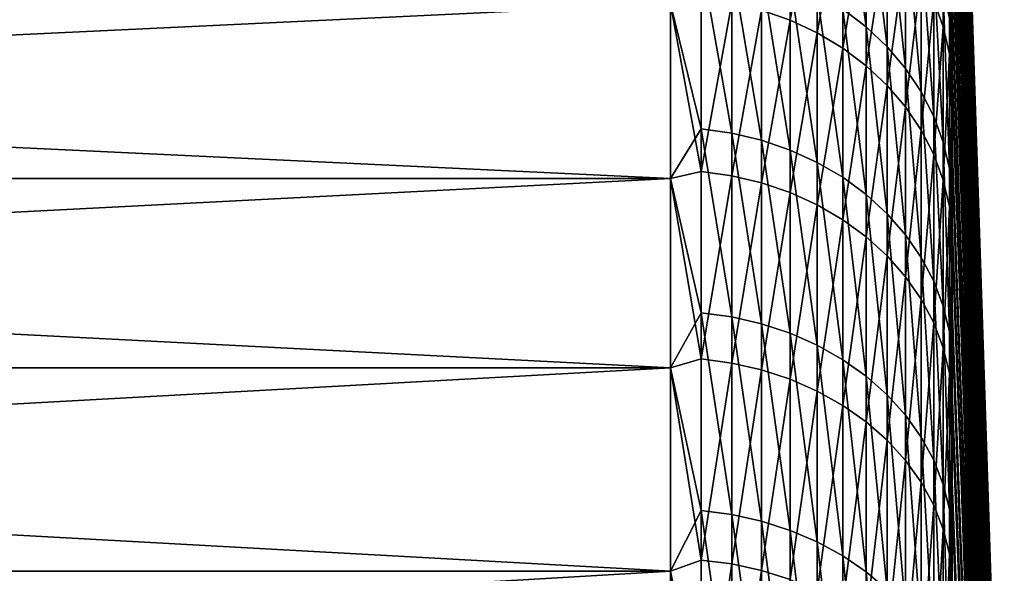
# Model space of a CAD drawing. Header units: metres. Extents: x -2 to 85, y -75 to 96.
# Tile 392 of 444: x 81.42 to 84.91, y 46.37 to 48.34. Entities that reach past the tile are written whole.
import ezdxf

# ---------------------------------------------------------------- set-up
doc = ezdxf.new("R2010")
doc.units = ezdxf.units.M
doc.layers.add('solid_20204500', color=7, linetype='CONTINUOUS')

msp = doc.modelspace()

# ---------------------------------------------------------------- linework, layer by layer
at = {"layer": 'solid_20204500'}
for points in [[(84.726563, 50.537563), (84.911491, 44.91618), (84.911491, 44.894466, -0.85679)], [(84.726563, 50.53009, -0.580295), (84.726563, 50.537563), (84.911491, 44.894466, -0.85679)], [(84.726563, 50.516846, 0.966136), (84.911491, 44.91618), (84.726563, 50.537563)], [(84.726563, 50.507679, -1.160206), (84.726563, 50.53009, -0.580295), (84.911491, 44.894466, -0.85679)], [(84.911491, 44.894466, 0.85679), (84.911491, 44.91618), (84.726563, 50.516846, 0.966136)], [(84.911491, 44.894466, 0.85679), (84.726563, 50.516846, 0.966136), (84.726563, 50.454647, 1.93146)], [(84.726563, 50.507679, -1.160206), (84.911491, 44.894466, -0.85679), (84.911491, 44.829388, -1.711381)], [(84.726563, 50.470345, -1.739347), (84.726563, 50.507679, -1.160206), (84.911491, 44.829388, -1.711381)], [(84.726563, 50.41811, -2.317335), (84.726563, 50.470345, -1.739347), (84.911491, 44.829388, -1.711381)], [(84.911491, 44.829388, 1.711381), (84.726563, 50.454647, 1.93146), (84.726563, 50.351086, 2.893224)], [(84.911491, 44.829388, 1.711381), (84.911491, 44.894466, 0.85679), (84.726563, 50.454647, 1.93146)], [(84.726563, 50.41811, -2.317335), (84.911491, 44.829388, -1.711381), (84.911491, 44.721107, -2.561579)], [(84.726563, 50.351013, -2.893786), (84.726563, 50.41811, -2.317335), (84.911491, 44.721107, -2.561579)], [(84.911491, 44.721107, 2.561579), (84.726563, 50.351086, 2.893224), (84.726563, 50.206348, 3.84966)], [(84.911491, 44.721107, 2.561579), (84.911491, 44.829388, 1.711381), (84.726563, 50.351086, 2.893224)], [(84.726563, 50.269093, -3.468318), (84.726563, 50.351013, -2.893786), (84.911491, 44.721107, -2.561579)], [(84.726563, 50.269093, -3.468318), (84.911491, 44.721107, -2.561579), (84.911491, 44.569904, -3.405202)], [(84.726563, 50.172409, -4.040551), (84.726563, 50.269093, -3.468318), (84.911491, 44.569904, -3.405202)], [(84.911491, 44.569904, 3.405202), (84.726563, 50.206348, 3.84966), (84.726563, 50.021523, 4.795226)], [(84.911491, 44.569904, 3.405202), (84.911491, 44.721107, 2.561579), (84.726563, 50.206348, 3.84966)], [(84.726563, 50.06102, -4.610105), (84.726563, 50.172409, -4.040551), (84.911491, 44.569904, -3.405202)], [(84.726563, 50.06102, -4.610105), (84.911491, 44.569904, -3.405202), (84.911491, 44.376167, -4.240083)], [(84.726563, 49.935005, -5.176602), (84.726563, 50.06102, -4.610105), (84.911491, 44.376167, -4.240083)], [(84.911491, 44.569904, 3.405202), (84.726563, 50.021523, 4.795226), (84.726563, 49.891151, 5.359032)], [(84.726563, 49.794449, -5.739666), (84.726563, 49.935005, -5.176602), (84.911491, 44.376167, -4.240083)], [(84.911491, 44.376167, 4.240083), (84.726563, 49.891151, 5.359032), (84.726563, 49.746346, 5.919304)], [(84.911491, 44.376167, 4.240083), (84.911491, 44.569904, 3.405202), (84.726563, 49.891151, 5.359032)], [(84.726563, 49.794449, -5.739666), (84.911491, 44.376167, -4.240083), (84.911491, 44.140392, -5.06408)], [(84.726563, 49.639439, -6.298925), (84.726563, 49.794449, -5.739666), (84.911491, 44.140392, -5.06408)], [(84.911491, 44.376167, 4.240083), (84.726563, 49.746346, 5.919304), (84.726563, 49.587204, 6.475675)], [(84.726563, 49.470081, -6.854007), (84.726563, 49.639439, -6.298925), (84.911491, 44.140392, -5.06408)], [(84.911491, 44.140392, 5.06408), (84.726563, 49.587204, 6.475675), (84.726563, 49.41383, 7.027776)], [(84.911491, 44.140392, 5.06408), (84.911491, 44.376167, 4.240083), (84.726563, 49.587204, 6.475675)], [(84.726563, 49.470081, -6.854007), (84.911491, 44.140392, -5.06408), (84.911491, 43.863182, -5.875078)], [(84.726563, 49.286484, -7.404544), (84.726563, 49.470081, -6.854007), (84.911491, 43.863182, -5.875078)], [(84.911491, 44.140392, 5.06408), (84.726563, 49.41383, 7.027776), (84.726563, 49.226337, 7.575243)], [(84.726563, 49.088776, -7.950172), (84.726563, 49.286484, -7.404544), (84.911491, 43.863182, -5.875078)], [(84.911491, 43.863182, 5.875078), (84.726563, 49.226337, 7.575243), (84.726563, 49.024853, 8.117717)], [(84.911491, 43.863182, 5.875078), (84.911491, 44.140392, 5.06408), (84.726563, 49.226337, 7.575243)], [(84.726563, 49.088776, -7.950172), (84.911491, 43.863182, -5.875078), (84.911491, 43.545254, -6.670994)], [(84.726563, 48.877083, -8.490528), (84.726563, 49.088776, -7.950172), (84.911491, 43.545254, -6.670994)], [(84.911491, 43.863182, 5.875078), (84.726563, 49.024853, 8.117717), (84.726563, 48.809505, 8.654839)], [(84.421448, 48.31316, -11.248782), (84.338524, 48.37582, -11.283482), (84.338524, 48.920166, -10.239024)], [(84.421448, 48.855831, -10.207538), (84.421448, 48.31316, -11.248782), (84.338524, 48.920166, -10.239024)], [(84.151756, 48.336712, 11.585875), (84.151756, 48.896397, 10.543008), (84.050148, 48.372341, 11.606173)], [(84.248268, 48.850082, 10.51964), (84.151756, 48.896397, 10.543008), (84.151756, 48.336712, 11.585875)], [(84.248268, 48.291637, 11.560195), (84.248268, 48.850082, 10.51964), (84.151756, 48.336712, 11.585875)], [(84.338524, 48.794617, 10.491656), (84.248268, 48.850082, 10.51964), (84.248268, 48.291637, 11.560195)], [(84.496025, 48.242939, -11.209897), (84.421448, 48.31316, -11.248782), (84.421448, 48.855831, -10.207538)], [(84.496025, 48.783737, -10.172252), (84.496025, 48.242939, -11.209897), (84.421448, 48.855831, -10.207538)], [(84.726563, 48.65155, -9.025255), (84.726563, 48.877083, -8.490528), (84.911491, 43.545254, -6.670994)], [(84.338524, 48.237659, 11.529444), (84.338524, 48.794617, 10.491656), (84.248268, 48.291637, 11.560195)], [(84.421448, 48.730667, 10.459393), (84.338524, 48.794617, 10.491656), (84.338524, 48.237659, 11.529444)], [(84.561386, 48.166, -11.167292), (84.496025, 48.242939, -11.209897), (84.496025, 48.783737, -10.172252)], [(84.561386, 48.704742, -10.13359), (84.561386, 48.166, -11.167292), (84.496025, 48.783737, -10.172252)], [(84.694832, 48.313572, 10.248952), (84.694832, 48.805702, 9.208963), (84.661385, 48.406727, 10.295952)], [(84.716667, 48.707516, 9.165505), (84.694832, 48.805702, 9.208963), (84.694832, 48.313572, 10.248952)], [(84.911491, 43.545254, 6.670994), (84.726563, 48.809505, 8.654839), (84.726563, 48.580441, 9.186255)], [(84.911491, 43.545254, 6.670994), (84.911491, 43.863182, 5.875078), (84.726563, 48.809505, 8.654839)], [(84.421448, 48.175426, 11.493988), (84.421448, 48.730667, 10.459393), (84.338524, 48.237659, 11.529444)], [(84.496025, 48.659004, 10.423236), (84.421448, 48.730667, 10.459393), (84.421448, 48.175426, 11.493988)], [(84.616722, 48.083271, -11.121478), (84.561386, 48.166, -11.167292), (84.561386, 48.704742, -10.13359)], [(84.616722, 48.619804, -10.092017), (84.616722, 48.083271, -11.121478), (84.561386, 48.704742, -10.13359)], [(84.716667, 48.217709, 10.200584), (84.716667, 48.707516, 9.165505), (84.694832, 48.313572, 10.248952)], [(84.716667, 48.217709, 10.200584), (84.726563, 48.580441, 9.186255), (84.716667, 48.707516, 9.165505)], [(84.496025, 48.105682, 11.454255), (84.496025, 48.659004, 10.423236), (84.421448, 48.175426, 11.493988)], [(84.561386, 48.580486, 10.38362), (84.496025, 48.659004, 10.423236), (84.496025, 48.105682, 11.454255)], [(84.726563, 48.65155, -9.025255), (84.911491, 43.545254, -6.670994), (84.911491, 43.187424, -7.449786)], [(84.726563, 48.412323, -9.553997), (84.726563, 48.65155, -9.025255), (84.911491, 43.187424, -7.449786)], [(84.661385, 47.995743, -11.073008), (84.616722, 48.083271, -11.121478), (84.616722, 48.619804, -10.092017)], [(84.661385, 48.529934, -10.048033), (84.661385, 47.995743, -11.073008), (84.616722, 48.619804, -10.092017)], [(84.561386, 48.029266, 11.410721), (84.561386, 48.580486, 10.38362), (84.496025, 48.105682, 11.454255)], [(84.616722, 48.496056, 10.341022), (84.561386, 48.580486, 10.38362), (84.561386, 48.029266, 11.410721)], [(84.716667, 48.217709, 10.200584), (84.726563, 48.337803, 9.711614), (84.726563, 48.580441, 9.186255)], [(84.911491, 43.545254, 6.670994), (84.726563, 48.580441, 9.186255), (84.726563, 48.337803, 9.711614)], [(83.836571, 48.553036, -11.381618), (83.836571, 47.951397, -12.406055), (83.727272, 48.395496, -11.673635)], [(83.944664, 47.936176, -12.39659), (83.836571, 47.951397, -12.406055), (83.836571, 48.553036, -11.381618)], [(83.944664, 48.537354, -11.372934), (83.944664, 47.936176, -12.39659), (83.836571, 48.553036, -11.381618)], [(84.050148, 47.911003, -12.380937), (83.944664, 47.936176, -12.39659), (83.944664, 48.537354, -11.372934)], [(84.050148, 48.511421, -11.358574), (84.050148, 47.911003, -12.380937), (83.944664, 48.537354, -11.372934)], [(84.151756, 47.876179, -12.359283), (84.050148, 47.911003, -12.380937), (84.050148, 48.511421, -11.358574)], [(84.151756, 48.475548, -11.338709), (84.151756, 47.876179, -12.359283), (84.050148, 48.511421, -11.358574)], [(84.694832, 47.904461, -11.022459), (84.661385, 47.995743, -11.073008), (84.661385, 48.529934, -10.048033)], [(84.694832, 48.436218, -10.002164), (84.694832, 47.904461, -11.022459), (84.661385, 48.529934, -10.048033)], [(84.248268, 47.832127, -12.33189), (84.151756, 47.876179, -12.359283), (84.151756, 48.475548, -11.338709)], [(84.248268, 48.430164, -11.313578), (84.248268, 47.832127, -12.33189), (84.151756, 48.475548, -11.338709)], [(84.616722, 47.947098, 11.363909), (84.616722, 48.496056, 10.341022), (84.561386, 48.029266, 11.410721)], [(84.661385, 48.406727, 10.295952), (84.616722, 48.496056, 10.341022), (84.616722, 47.947098, 11.363909)], [(84.716667, 47.810528, -10.970443), (84.694832, 47.904461, -11.022459), (84.694832, 48.436218, -10.002164)], [(84.716667, 48.339775, -9.954962), (84.716667, 47.810528, -10.970443), (84.694832, 48.436218, -10.002164)], [(83.836571, 47.799675, 12.646794), (83.836571, 48.413673, 11.62972), (83.727272, 48.395496, 11.673635)], [(83.944664, 48.398098, 11.620847), (83.836571, 48.413673, 11.62972), (83.836571, 47.799675, 12.646794)], [(83.944664, 47.784569, 12.637146), (83.944664, 48.398098, 11.620847), (83.836571, 47.799675, 12.646794)], [(84.050148, 48.372341, 11.606173), (83.944664, 48.398098, 11.620847), (83.944664, 47.784569, 12.637146)], [(84.338524, 47.779369, -12.299086), (84.248268, 47.832127, -12.33189), (84.248268, 48.430164, -11.313578)], [(84.338524, 48.37582, -11.283482), (84.338524, 47.779369, -12.299086), (84.248268, 48.430164, -11.313578)], [(84.661385, 47.860161, 11.314381), (84.661385, 48.406727, 10.295952), (84.616722, 47.947098, 11.363909)], [(84.694832, 48.313572, 10.248952), (84.661385, 48.406727, 10.295952), (84.661385, 47.860161, 11.314381)], [(84.716667, 48.339775, -9.954962), (84.726563, 48.412323, -9.553997), (84.726563, 48.159557, -10.076405)], [(84.726563, 48.159557, -10.076405), (84.726563, 48.412323, -9.553997), (84.911491, 43.187424, -7.449786)], [(83.727272, 47.775051, -12.696349), (70.650002, 47.775051, -12.696349), (70.650002, 48.395496, -11.673635)], [(83.727272, 48.395496, -11.673635), (83.727272, 47.775051, -12.696349), (70.650002, 48.395496, -11.673635)], [(83.727272, 48.395496, 11.673635), (70.650002, 48.395496, 11.673635), (70.650002, 47.775051, 12.696349)], [(83.727272, 47.775051, 12.696349), (83.727272, 48.395496, 11.673635), (70.650002, 47.775051, 12.696349)], [(83.836571, 47.799675, 12.646794), (83.727272, 48.395496, 11.673635), (83.727272, 47.775051, 12.696349)], [(83.836571, 47.951397, -12.406055), (83.727272, 47.775051, -12.696349), (83.727272, 48.395496, -11.673635)], [(84.050148, 47.759586, 12.621188), (84.050148, 48.372341, 11.606173), (83.944664, 47.784569, 12.637146)], [(84.151756, 48.336712, 11.585875), (84.050148, 48.372341, 11.606173), (84.050148, 47.759586, 12.621188)], [(84.421448, 47.718544, -12.261263), (84.338524, 47.779369, -12.299086), (84.338524, 48.37582, -11.283482)], [(84.421448, 48.31316, -11.248782), (84.421448, 47.718544, -12.261263), (84.338524, 48.37582, -11.283482)], [(84.151756, 47.725025, 12.599115), (84.151756, 48.336712, 11.585875), (84.050148, 47.759586, 12.621188)], [(84.248268, 48.291637, 11.560195), (84.151756, 48.336712, 11.585875), (84.151756, 47.725025, 12.599115)], [(84.716667, 48.339775, -9.954962), (84.726563, 48.159557, -10.076405), (84.726563, 47.893429, -10.592131)], [(84.716667, 48.339775, -9.954962), (84.726563, 47.893429, -10.592131), (84.716667, 47.810528, -10.970443)], [(84.716667, 48.217709, 10.200584), (84.726563, 48.08176, 10.230571), (84.726563, 48.337803, 9.711614)], [(84.911491, 43.187424, 7.449786), (84.726563, 48.337803, 9.711614), (84.726563, 48.08176, 10.230571)], [(84.911491, 43.187424, 7.449786), (84.911491, 43.545254, 6.670994), (84.726563, 48.337803, 9.711614)], [(84.248268, 47.681309, 12.57119), (84.248268, 48.291637, 11.560195), (84.151756, 47.725025, 12.599115)], [(84.338524, 48.237659, 11.529444), (84.248268, 48.291637, 11.560195), (84.248268, 47.681309, 12.57119)], [(84.496025, 47.650379, -12.218878), (84.421448, 47.718544, -12.261263), (84.421448, 48.31316, -11.248782)], [(84.496025, 48.242939, -11.209897), (84.496025, 47.650379, -12.218878), (84.421448, 48.31316, -11.248782)], [(84.694832, 47.769501, 11.262732), (84.694832, 48.313572, 10.248952), (84.661385, 47.860161, 11.314381)], [(84.716667, 48.217709, 10.200584), (84.694832, 48.313572, 10.248952), (84.694832, 47.769501, 11.262732)], [(84.338524, 47.628952, 12.537748), (84.338524, 48.237659, 11.529444), (84.248268, 47.681309, 12.57119)], [(84.421448, 48.175426, 11.493988), (84.338524, 48.237659, 11.529444), (84.338524, 47.628952, 12.537748)], [(84.561386, 47.575695, -12.172438), (84.496025, 47.650379, -12.218878), (84.496025, 48.242939, -11.209897)], [(84.561386, 48.166, -11.167292), (84.561386, 47.575695, -12.172438), (84.496025, 48.242939, -11.209897)], [(84.716667, 47.676205, 11.20958), (84.716667, 48.217709, 10.200584), (84.694832, 47.769501, 11.262732)], [(84.716667, 47.676205, 11.20958), (84.726563, 48.08176, 10.230571), (84.716667, 48.217709, 10.200584)], [(84.421448, 47.568588, 12.499192), (84.421448, 48.175426, 11.493988), (84.338524, 47.628952, 12.537748)], [(84.496025, 48.105682, 11.454255), (84.421448, 48.175426, 11.493988), (84.421448, 47.568588, 12.499192)], [(84.616722, 47.495384, -12.122501), (84.561386, 47.575695, -12.172438), (84.561386, 48.166, -11.167292)], [(84.616722, 48.083271, -11.121478), (84.616722, 47.495384, -12.122501), (84.561386, 48.166, -11.167292)], [(84.726563, 48.159557, -10.076405), (84.911491, 43.187424, -7.449786), (84.911491, 42.790604, -8.209455)], [(84.726563, 47.893429, -10.592131), (84.726563, 48.159557, -10.076405), (84.911491, 42.790604, -8.209455)], [(84.496025, 47.500942, 12.455985), (84.496025, 48.105682, 11.454255), (84.421448, 47.568588, 12.499192)], [(84.561386, 48.029266, 11.410721), (84.496025, 48.105682, 11.454255), (84.496025, 47.500942, 12.455985)], [(84.661385, 47.410419, -12.069667), (84.616722, 47.495384, -12.122501), (84.616722, 48.083271, -11.121478)], [(84.661385, 47.995743, -11.073008), (84.661385, 47.410419, -12.069667), (84.616722, 48.083271, -11.121478)], [(84.716667, 47.676205, 11.20958), (84.726563, 47.812481, 10.742783), (84.726563, 48.08176, 10.230571)], [(84.911491, 43.187424, 7.449786), (84.726563, 48.08176, 10.230571), (84.726563, 47.812481, 10.742783)], [(84.561386, 47.426826, 12.408644), (84.561386, 48.029266, 11.410721), (84.496025, 47.500942, 12.455985)], [(84.616722, 47.947098, 11.363909), (84.561386, 48.029266, 11.410721), (84.561386, 47.426826, 12.408644)], [(84.694832, 47.321812, -12.014569), (84.661385, 47.410419, -12.069667), (84.661385, 47.995743, -11.073008)], [(84.694832, 47.904461, -11.022459), (84.694832, 47.321812, -12.014569), (84.661385, 47.995743, -11.073008)], [(83.836571, 47.951397, -12.406055), (83.836571, 47.298744, -13.398768), (83.727272, 47.775051, -12.696349)], [(83.944664, 47.284019, -13.388546), (83.836571, 47.298744, -13.398768), (83.836571, 47.951397, -12.406055)], [(83.944664, 47.936176, -12.39659), (83.944664, 47.284019, -13.388546), (83.836571, 47.951397, -12.406055)], [(84.616722, 47.34713, 12.357738), (84.616722, 47.947098, 11.363909), (84.561386, 47.426826, 12.408644)], [(84.661385, 47.860161, 11.314381), (84.616722, 47.947098, 11.363909), (84.616722, 47.34713, 12.357738)], [(84.050148, 47.25967, -13.37164), (83.944664, 47.284019, -13.388546), (83.944664, 47.936176, -12.39659)], [(84.050148, 47.911003, -12.380937), (84.050148, 47.25967, -13.37164), (83.944664, 47.936176, -12.39659)], [(84.151756, 47.225986, -13.348254), (84.050148, 47.25967, -13.37164), (84.050148, 47.911003, -12.380937)], [(84.151756, 47.876179, -12.359283), (84.151756, 47.225986, -13.348254), (84.050148, 47.911003, -12.380937)], [(84.248268, 47.183372, -13.318669), (84.151756, 47.225986, -13.348254), (84.151756, 47.876179, -12.359283)], [(84.248268, 47.832127, -12.33189), (84.248268, 47.183372, -13.318669), (84.151756, 47.876179, -12.359283)], [(84.716667, 47.230629, -11.95787), (84.694832, 47.321812, -12.014569), (84.694832, 47.904461, -11.022459)], [(84.716667, 47.810528, -10.970443), (84.716667, 47.230629, -11.95787), (84.694832, 47.904461, -11.022459)], [(84.716667, 47.810528, -10.970443), (84.726563, 47.893429, -10.592131), (84.726563, 47.614109, -11.100833)], [(84.726563, 47.614109, -11.100833), (84.726563, 47.893429, -10.592131), (84.911491, 42.790604, -8.209455)], [(84.661385, 47.262806, 12.303878), (84.661385, 47.860161, 11.314381), (84.616722, 47.34713, 12.357738)], [(84.694832, 47.769501, 11.262732), (84.661385, 47.860161, 11.314381), (84.661385, 47.262806, 12.303878)], [(84.338524, 47.132339, -13.283239), (84.248268, 47.183372, -13.318669), (84.248268, 47.832127, -12.33189)], [(84.338524, 47.779369, -12.299086), (84.338524, 47.132339, -13.283239), (84.248268, 47.832127, -12.33189)], [(84.716667, 47.676205, 11.20958), (84.726563, 47.530136, 11.247912), (84.726563, 47.812481, 10.742783)], [(84.716667, 47.810528, -10.970443), (84.726563, 47.614109, -11.100833), (84.726563, 47.321781, -11.602175)], [(84.716667, 47.810528, -10.970443), (84.726563, 47.321781, -11.602175), (84.716667, 47.230629, -11.95787)], [(84.911491, 42.790604, 8.209455), (84.726563, 47.812481, 10.742783), (84.726563, 47.530136, 11.247912)], [(84.911491, 42.790604, 8.209455), (84.911491, 43.187424, 7.449786), (84.726563, 47.812481, 10.742783)], [(83.727272, 47.103371, -13.686167), (70.650002, 47.103371, -13.686167), (70.650002, 47.775051, -12.696349)], [(83.727272, 47.775051, -12.696349), (83.727272, 47.103371, -13.686167), (70.650002, 47.775051, -12.696349)], [(83.727272, 47.775051, 12.696349), (70.650002, 47.775051, 12.696349), (70.650002, 47.103371, 13.686167)], [(83.727272, 47.103371, 13.686167), (83.727272, 47.775051, 12.696349), (70.650002, 47.103371, 13.686167)], [(83.836571, 47.135044, 13.63153), (83.836571, 47.799675, 12.646794), (83.727272, 47.775051, 12.696349)], [(83.836571, 47.135044, 13.63153), (83.727272, 47.775051, 12.696349), (83.727272, 47.103371, 13.686167)], [(83.836571, 47.298744, -13.398768), (83.727272, 47.103371, -13.686167), (83.727272, 47.775051, -12.696349)], [(83.944664, 47.784569, 12.637146), (83.836571, 47.799675, 12.646794), (83.836571, 47.135044, 13.63153)], [(83.944664, 47.120441, 13.62113), (83.944664, 47.784569, 12.637146), (83.836571, 47.135044, 13.63153)], [(84.050148, 47.759586, 12.621188), (83.944664, 47.784569, 12.637146), (83.944664, 47.120441, 13.62113)], [(84.421448, 47.073505, -13.242391), (84.338524, 47.132339, -13.283239), (84.338524, 47.779369, -12.299086)], [(84.421448, 47.718544, -12.261263), (84.421448, 47.073505, -13.242391), (84.338524, 47.779369, -12.299086)], [(84.694832, 47.174873, 12.247712), (84.694832, 47.769501, 11.262732), (84.661385, 47.262806, 12.303878)], [(84.716667, 47.676205, 11.20958), (84.694832, 47.769501, 11.262732), (84.694832, 47.174873, 12.247712)], [(84.050148, 47.096298, 13.60393), (84.050148, 47.759586, 12.621188), (83.944664, 47.120441, 13.62113)], [(84.151756, 47.725025, 12.599115), (84.050148, 47.759586, 12.621188), (84.050148, 47.096298, 13.60393)], [(84.151756, 47.062901, 13.580138), (84.151756, 47.725025, 12.599115), (84.050148, 47.096298, 13.60393)], [(84.248268, 47.681309, 12.57119), (84.151756, 47.725025, 12.599115), (84.151756, 47.062901, 13.580138)], [(84.496025, 47.007572, -13.196613), (84.421448, 47.073505, -13.242391), (84.421448, 47.718544, -12.261263)], [(84.496025, 47.650379, -12.218878), (84.496025, 47.007572, -13.196613), (84.421448, 47.718544, -12.261263)], [(84.248268, 47.020649, 13.550039), (84.248268, 47.681309, 12.57119), (84.151756, 47.062901, 13.580138)], [(84.338524, 47.628952, 12.537748), (84.248268, 47.681309, 12.57119), (84.248268, 47.020649, 13.550039)], [(84.716667, 47.084385, 12.189913), (84.716667, 47.676205, 11.20958), (84.694832, 47.174873, 12.247712)], [(84.716667, 47.084385, 12.189913), (84.726563, 47.530136, 11.247912), (84.716667, 47.676205, 11.20958)], [(84.338524, 46.970051, 13.513994), (84.338524, 47.628952, 12.537748), (84.248268, 47.020649, 13.550039)], [(84.421448, 47.568588, 12.499192), (84.338524, 47.628952, 12.537748), (84.338524, 46.970051, 13.513994)], [(84.561386, 46.935329, -13.146458), (84.496025, 47.007572, -13.196613), (84.496025, 47.650379, -12.218878)], [(84.561386, 47.575695, -12.172438), (84.561386, 46.935329, -13.146458), (84.496025, 47.650379, -12.218878)], [(84.726563, 47.614109, -11.100833), (84.911491, 42.790604, -8.209455), (84.911491, 42.35582, -8.94805)], [(84.726563, 47.321781, -11.602175), (84.726563, 47.614109, -11.100833), (84.911491, 42.35582, -8.94805)], [(84.421448, 46.911716, 13.472436), (84.421448, 47.568588, 12.499192), (84.338524, 46.970051, 13.513994)], [(84.496025, 47.500942, 12.455985), (84.421448, 47.568588, 12.499192), (84.421448, 46.911716, 13.472436)], [(84.616722, 46.857647, -13.092525), (84.561386, 46.935329, -13.146458), (84.561386, 47.575695, -12.172438)], [(84.616722, 47.495384, -12.122501), (84.616722, 46.857647, -13.092525), (84.561386, 47.575695, -12.172438)], [(84.716667, 47.084385, 12.189913), (84.726563, 47.234917, 11.745626), (84.726563, 47.530136, 11.247912)], [(84.911491, 42.790604, 8.209455), (84.726563, 47.530136, 11.247912), (84.726563, 47.234917, 11.745626)], [(84.496025, 46.84634, 13.425863), (84.496025, 47.500942, 12.455985), (84.421448, 46.911716, 13.472436)], [(84.561386, 47.426826, 12.408644), (84.496025, 47.500942, 12.455985), (84.496025, 46.84634, 13.425863)], [(84.661385, 46.775459, -13.035463), (84.616722, 46.857647, -13.092525), (84.616722, 47.495384, -12.122501)], [(84.661385, 47.410419, -12.069667), (84.661385, 46.775459, -13.035463), (84.616722, 47.495384, -12.122501)], [(84.561386, 46.774712, 13.374836), (84.561386, 47.426826, 12.408644), (84.496025, 46.84634, 13.425863)], [(84.616722, 47.34713, 12.357738), (84.561386, 47.426826, 12.408644), (84.561386, 46.774712, 13.374836)], [(84.694832, 46.689751, -12.975957), (84.661385, 46.775459, -13.035463), (84.661385, 47.410419, -12.069667)], [(84.694832, 47.321812, -12.014569), (84.694832, 46.689751, -12.975957), (84.661385, 47.410419, -12.069667)], [(84.616722, 46.697689, 13.319966), (84.616722, 47.34713, 12.357738), (84.561386, 46.774712, 13.374836)], [(84.661385, 47.262806, 12.303878), (84.616722, 47.34713, 12.357738), (84.616722, 46.697689, 13.319966)], [(84.716667, 46.601551, -12.914721), (84.694832, 46.689751, -12.975957), (84.694832, 47.321812, -12.014569)], [(84.716667, 47.230629, -11.95787), (84.716667, 46.601551, -12.914721), (84.694832, 47.321812, -12.014569)], [(84.716667, 47.230629, -11.95787), (84.726563, 47.321781, -11.602175), (84.726563, 47.016644, -12.095824)], [(84.726563, 47.016644, -12.095824), (84.726563, 47.321781, -11.602175), (84.911491, 42.35582, -8.94805)], [(83.836571, 47.298744, -13.398768), (83.836571, 46.596737, -14.357221), (83.727272, 47.103371, -13.686167)], [(83.944664, 46.58255, -14.346267), (83.836571, 46.596737, -14.357221), (83.836571, 47.298744, -13.398768)], [(83.944664, 47.284019, -13.388546), (83.944664, 46.58255, -14.346267), (83.836571, 47.298744, -13.398768)], [(84.050148, 46.559086, -14.328152), (83.944664, 46.58255, -14.346267), (83.944664, 47.284019, -13.388546)], [(84.050148, 47.25967, -13.37164), (84.050148, 46.559086, -14.328152), (83.944664, 47.284019, -13.388546)], [(84.151756, 46.526627, -14.303093), (84.050148, 46.559086, -14.328152), (84.050148, 47.25967, -13.37164)], [(84.151756, 47.225986, -13.348254), (84.151756, 46.526627, -14.303093), (84.050148, 47.25967, -13.37164)], [(84.661385, 46.616199, 13.261913), (84.661385, 47.262806, 12.303878), (84.616722, 46.697689, 13.319966)], [(84.694832, 47.174873, 12.247712), (84.661385, 47.262806, 12.303878), (84.661385, 46.616199, 13.261913)], [(84.248268, 46.485565, -14.271391), (84.151756, 46.526627, -14.303093), (84.151756, 47.225986, -13.348254)], [(84.248268, 47.183372, -13.318669), (84.248268, 46.485565, -14.271391), (84.151756, 47.225986, -13.348254)], [(84.716667, 47.084385, 12.189913), (84.726563, 46.927013, 12.235597), (84.726563, 47.234917, 11.745626)], [(84.716667, 47.230629, -11.95787), (84.726563, 47.016644, -12.095824), (84.726563, 46.698898, -12.581452)], [(84.716667, 47.230629, -11.95787), (84.726563, 46.698898, -12.581452), (84.716667, 46.601551, -12.914721)], [(84.911491, 42.35582, 8.94805), (84.726563, 47.234917, 11.745626), (84.726563, 46.927013, 12.235597)], [(84.911491, 42.35582, 8.94805), (84.911491, 42.790604, 8.209455), (84.726563, 47.234917, 11.745626)], [(84.338524, 46.43639, -14.233427), (84.248268, 46.485565, -14.271391), (84.248268, 47.183372, -13.318669)], [(84.338524, 47.132339, -13.283239), (84.338524, 46.43639, -14.233427), (84.248268, 47.183372, -13.318669)], [(84.694832, 46.531216, 13.201373), (84.694832, 47.174873, 12.247712), (84.661385, 46.616199, 13.261913)], [(84.716667, 47.084385, 12.189913), (84.694832, 47.174873, 12.247712), (84.694832, 46.531216, 13.201373)], [(83.836571, 46.421482, 14.581409), (83.836571, 47.135044, 13.63153), (83.727272, 47.103371, 13.686167)], [(83.944664, 47.120441, 13.62113), (83.836571, 47.135044, 13.63153), (83.836571, 46.421482, 14.581409)], [(83.944664, 46.407425, 14.570284), (83.944664, 47.120441, 13.62113), (83.836571, 46.421482, 14.581409)], [(84.050148, 47.096298, 13.60393), (83.944664, 47.120441, 13.62113), (83.944664, 46.407425, 14.570284)], [(84.421448, 46.379696, -14.189656), (84.338524, 46.43639, -14.233427), (84.338524, 47.132339, -13.283239)], [(84.421448, 47.073505, -13.242391), (84.421448, 46.379696, -14.189656), (84.338524, 47.132339, -13.283239)], [(83.727272, 46.382195, -14.640524), (70.650002, 46.382195, -14.640524), (70.650002, 47.103371, -13.686167)], [(83.727272, 47.103371, -13.686167), (83.727272, 46.382195, -14.640524), (70.650002, 47.103371, -13.686167)], [(83.727272, 47.103371, 13.686167), (70.650002, 47.103371, 13.686167), (70.650002, 46.382195, 14.640524)], [(83.727272, 46.382195, 14.640524), (83.727272, 47.103371, 13.686167), (70.650002, 46.382195, 14.640524)], [(83.836571, 46.421482, 14.581409), (83.727272, 47.103371, 13.686167), (83.727272, 46.382195, 14.640524)], [(83.836571, 46.596737, -14.357221), (83.727272, 46.382195, -14.640524), (83.727272, 47.103371, -13.686167)], [(84.050148, 46.384182, 14.551887), (84.050148, 47.096298, 13.60393), (83.944664, 46.407425, 14.570284)], [(84.151756, 47.062901, 13.580138), (84.050148, 47.096298, 13.60393), (84.050148, 46.384182, 14.551887)], [(84.496025, 46.316158, -14.140605), (84.421448, 46.379696, -14.189656), (84.421448, 47.073505, -13.242391)], [(84.496025, 47.007572, -13.196613), (84.496025, 46.316158, -14.140605), (84.421448, 47.073505, -13.242391)], [(84.716667, 46.443764, 13.139073), (84.716667, 47.084385, 12.189913), (84.694832, 46.531216, 13.201373)], [(84.716667, 46.443764, 13.139073), (84.726563, 46.927013, 12.235597), (84.716667, 47.084385, 12.189913)], [(84.151756, 46.352032, 14.526436), (84.151756, 47.062901, 13.580138), (84.050148, 46.384182, 14.551887)], [(84.248268, 47.020649, 13.550039), (84.151756, 47.062901, 13.580138), (84.151756, 46.352032, 14.526436)], [(84.248268, 46.311356, 14.494239), (84.248268, 47.020649, 13.550039), (84.151756, 46.352032, 14.526436)], [(84.338524, 46.970051, 13.513994), (84.248268, 47.020649, 13.550039), (84.248268, 46.311356, 14.494239)], [(84.561386, 46.246544, -14.086861), (84.496025, 46.316158, -14.140605), (84.496025, 47.007572, -13.196613)], [(84.561386, 46.935329, -13.146458), (84.561386, 46.246544, -14.086861), (84.496025, 47.007572, -13.196613)], [(84.726563, 47.016644, -12.095824), (84.911491, 42.35582, -8.94805), (84.911491, 41.884182, -9.663675)], [(84.726563, 46.698898, -12.581452), (84.726563, 47.016644, -12.095824), (84.911491, 41.884182, -9.663675)], [(84.338524, 46.262646, 14.455683), (84.338524, 46.970051, 13.513994), (84.248268, 46.311356, 14.494239)], [(84.421448, 46.911716, 13.472436), (84.338524, 46.970051, 13.513994), (84.338524, 46.262646, 14.455683)], [(84.616722, 46.171688, -14.02907), (84.561386, 46.246544, -14.086861), (84.561386, 46.935329, -13.146458)], [(84.616722, 46.857647, -13.092525), (84.616722, 46.171688, -14.02907), (84.561386, 46.935329, -13.146458)], [(84.421448, 46.206482, 14.411228), (84.421448, 46.911716, 13.472436), (84.338524, 46.262646, 14.455683)], [(84.496025, 46.84634, 13.425863), (84.421448, 46.911716, 13.472436), (84.421448, 46.206482, 14.411228)], [(84.716667, 46.443764, 13.139073), (84.726563, 46.606636, 12.717501), (84.726563, 46.927013, 12.235597)], [(84.911491, 42.35582, 8.94805), (84.726563, 46.927013, 12.235597), (84.726563, 46.606636, 12.717501)], [(84.496025, 46.143547, 14.361411), (84.496025, 46.84634, 13.425863), (84.421448, 46.206482, 14.411228)], [(84.561386, 46.774712, 13.374836), (84.496025, 46.84634, 13.425863), (84.496025, 46.143547, 14.361411)], [(84.661385, 46.092491, -13.967926), (84.616722, 46.171688, -14.02907), (84.616722, 46.857647, -13.092525)], [(84.661385, 46.775459, -13.035463), (84.661385, 46.092491, -13.967926), (84.616722, 46.857647, -13.092525)], [(84.561386, 46.074589, 14.306828), (84.561386, 46.774712, 13.374836), (84.496025, 46.143547, 14.361411)], [(84.616722, 46.697689, 13.319966), (84.561386, 46.774712, 13.374836), (84.561386, 46.074589, 14.306828)], [(84.694832, 46.009899, -13.904163), (84.661385, 46.092491, -13.967926), (84.661385, 46.775459, -13.035463)], [(84.694832, 46.689751, -12.975957), (84.694832, 46.009899, -13.904163), (84.661385, 46.775459, -13.035463)], [(84.616722, 46.000439, 14.248135), (84.616722, 46.697689, 13.319966), (84.561386, 46.074589, 14.306828)], [(84.661385, 46.616199, 13.261913), (84.616722, 46.697689, 13.319966), (84.616722, 46.000439, 14.248135)], [(84.716667, 45.924908, -13.838548), (84.694832, 46.009899, -13.904163), (84.694832, 46.689751, -12.975957)], [(84.716667, 46.601551, -12.914721), (84.716667, 45.924908, -13.838548), (84.694832, 46.689751, -12.975957)], [(84.716667, 46.601551, -12.914721), (84.726563, 46.698898, -12.581452), (84.726563, 46.368752, -13.058739)], [(84.726563, 46.368752, -13.058739), (84.726563, 46.698898, -12.581452), (84.911491, 41.884182, -9.663675)], [(84.661385, 45.921986, 14.186036), (84.661385, 46.616199, 13.261913), (84.616722, 46.000439, 14.248135)], [(84.694832, 46.531216, 13.201373), (84.661385, 46.616199, 13.261913), (84.661385, 45.921986, 14.186036)], [(83.836571, 46.596737, -14.357221), (83.836571, 45.847179, -15.278959), (83.727272, 46.382195, -14.640524)], [(83.944664, 45.833565, -15.267303), (83.836571, 45.847179, -15.278959), (83.836571, 46.596737, -14.357221)], [(83.944664, 46.58255, -14.346267), (83.944664, 45.833565, -15.267303), (83.836571, 46.596737, -14.357221)], [(84.050148, 45.811047, -15.248024), (83.944664, 45.833565, -15.267303), (83.944664, 46.58255, -14.346267)], [(84.050148, 46.559086, -14.328152), (84.050148, 45.811047, -15.248024), (83.944664, 46.58255, -14.346267)], [(84.716667, 46.443764, 13.139073), (84.726563, 46.273991, 13.19102), (84.726563, 46.606636, 12.717501)], [(84.716667, 46.601551, -12.914721), (84.726563, 46.368752, -13.058739), (84.726563, 46.026428, -13.527367)], [(84.716667, 46.601551, -12.914721), (84.726563, 46.026428, -13.527367), (84.716667, 45.924908, -13.838548)], [(84.911491, 41.884182, 9.663675), (84.726563, 46.606636, 12.717501), (84.726563, 46.273991, 13.19102)], [(84.911491, 41.884182, 9.663675), (84.911491, 42.35582, 8.94805), (84.726563, 46.606636, 12.717501)], [(84.151756, 45.779896, -15.221356), (84.050148, 45.811047, -15.248024), (84.050148, 46.559086, -14.328152)], [(84.151756, 46.526627, -14.303093), (84.151756, 45.779896, -15.221356), (84.050148, 46.559086, -14.328152)], [(84.248268, 45.740486, -15.187619), (84.151756, 45.779896, -15.221356), (84.151756, 46.526627, -14.303093)], [(84.248268, 46.485565, -14.271391), (84.248268, 45.740486, -15.187619), (84.151756, 46.526627, -14.303093)], [(84.694832, 45.840172, 14.121278), (84.694832, 46.531216, 13.201373), (84.661385, 45.921986, 14.186036)], [(84.716667, 46.443764, 13.139073), (84.694832, 46.531216, 13.201373), (84.694832, 45.840172, 14.121278)], [(84.338524, 45.693295, -15.147218), (84.248268, 45.740486, -15.187619), (84.248268, 46.485565, -14.271391)], [(84.338524, 46.43639, -14.233427), (84.338524, 45.693295, -15.147218), (84.248268, 46.485565, -14.271391)], [(84.716667, 45.755981, 14.054637), (84.716667, 46.443764, 13.139073), (84.694832, 45.840172, 14.121278)], [(84.716667, 45.755981, 14.054637), (84.726563, 46.273991, 13.19102), (84.716667, 46.443764, 13.139073)], [(83.836571, 45.660816, 15.494001), (83.836571, 46.421482, 14.581409), (83.727272, 46.382195, 14.640524)], [(83.944664, 46.407425, 14.570284), (83.836571, 46.421482, 14.581409), (83.836571, 45.660816, 15.494001)], [(83.944664, 45.647339, 15.482181), (83.944664, 46.407425, 14.570284), (83.836571, 45.660816, 15.494001)], [(84.050148, 46.384182, 14.551887), (83.944664, 46.407425, 14.570284), (83.944664, 45.647339, 15.482181)], [(84.421448, 45.638885, -15.100637), (84.338524, 45.693295, -15.147218), (84.338524, 46.43639, -14.233427)], [(84.421448, 46.379696, -14.189656), (84.421448, 45.638885, -15.100637), (84.338524, 46.43639, -14.233427)], [(83.727272, 45.613388, -15.556946), (70.650002, 45.613388, -15.556946), (70.650002, 46.382195, -14.640524)], [(83.727272, 46.382195, -14.640524), (83.727272, 45.613388, -15.556946), (70.650002, 46.382195, -14.640524)], [(83.727272, 46.382195, 14.640524), (70.650002, 46.382195, 14.640524), (70.650002, 45.613388, 15.556946)], [(83.727272, 45.613388, 15.556946), (83.727272, 46.382195, 14.640524), (70.650002, 45.613388, 15.556946)], [(83.836571, 45.660816, 15.494001), (83.727272, 46.382195, 14.640524), (83.727272, 45.613388, 15.556946)], [(83.836571, 45.847179, -15.278959), (83.727272, 45.613388, -15.556946), (83.727272, 46.382195, -14.640524)], [(84.050148, 45.625057, 15.462631), (84.050148, 46.384182, 14.551887), (83.944664, 45.647339, 15.482181)], [(84.151756, 46.352032, 14.526436), (84.050148, 46.384182, 14.551887), (84.050148, 45.625057, 15.462631)], [(84.496025, 45.577911, -15.048436), (84.421448, 45.638885, -15.100637), (84.421448, 46.379696, -14.189656)], [(84.496025, 46.316158, -14.140605), (84.496025, 45.577911, -15.048436), (84.421448, 46.379696, -14.189656)]]:
    msp.add_3dface(points, dxfattribs=at)

doc.saveas('drawing.dxf')
